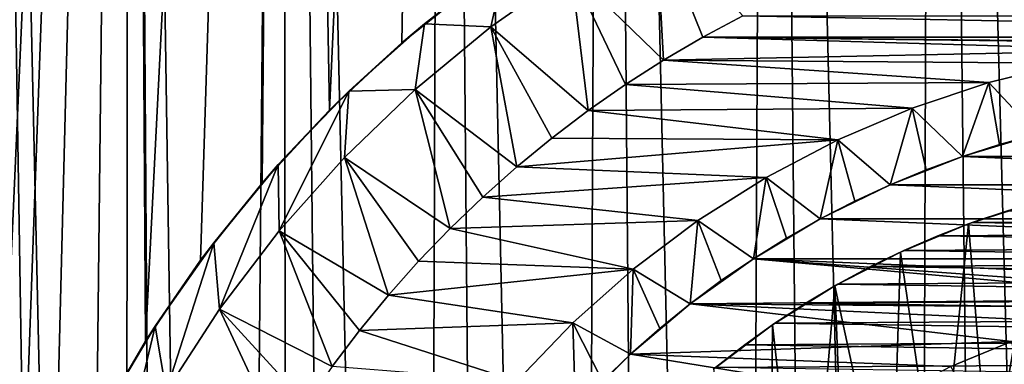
# Model space of a CAD drawing. Header units: metres. Extents: x -30 to 30, y -76 to 64.
# Tile 375 of 541: x -9.98 to -2.11, y 35.46 to 38.21. Entities that reach past the tile are written whole.
import ezdxf

# ---------------------------------------------------------------- set-up
doc = ezdxf.new("R2010")
doc.units = ezdxf.units.M
doc.layers.add('solid_508511', color=7, linetype='CONTINUOUS')

msp = doc.modelspace()

# ---------------------------------------------------------------- linework, layer by layer
at = {"layer": 'solid_508511'}
for points in [[(-10.204909, 32.867077, -20.612127), (-10.32235, 57.5, -20.553566), (-9.10985, 57.5, -21.118963)], [(-9.140177, 4.855907, 21.105856), (-9.10985, 57.5, 21.118963), (-10.32235, 57.5, 20.553566)], [(-9.466601, 4.184017, 20.961475), (-9.140177, 4.855907, 21.105856), (-10.32235, 57.5, 20.553566)], [(-9.740653, 3.498843, 20.835539), (-9.466601, 4.184017, 20.961475), (-10.32235, 57.5, 20.553566)], [(-9.962373, 2.805976, 20.73044), (-9.740653, 3.498843, 20.835539), (-10.32235, 57.5, 20.553566)], [(-10.133098, 2.107832, 20.647526), (-9.962373, 2.805976, 20.73044), (-10.32235, 57.5, 20.553566)], [(-9.978398, 33.576538, -20.722731), (-10.204909, 32.867077, -20.612127), (-9.10985, 57.5, -21.118963)], [(-9.698341, 34.278088, -20.855267), (-9.978398, 33.576538, -20.722731), (-9.10985, 57.5, -21.118963)], [(-9.364226, 34.96701, -21.00741), (-9.698341, 34.278088, -20.855267), (-9.10985, 57.5, -21.118963)], [(-8.975521, 35.639153, -21.176403), (-9.364226, 34.96701, -21.00741), (-9.10985, 57.5, -21.118963)], [(-9.140177, 4.855907, 21.105856), (-8.760821, 5.510926, 21.266123), (-9.10985, 57.5, 21.118963)], [(-8.975521, 35.639153, -21.176403), (-9.10985, 57.5, -21.118963), (-7.866488, 57.5, -21.612919)], [(-8.330353, 6.142286, 21.438406), (-7.866488, 57.5, 21.612919), (-9.10985, 57.5, 21.118963)], [(-8.760821, 5.510926, 21.266123), (-8.330353, 6.142286, 21.438406), (-9.10985, 57.5, 21.118963)], [(-8.5344, 36.286808, -21.357996), (-8.975521, 35.639153, -21.176403), (-7.866488, 57.5, -21.612919)], [(-8.043024, 36.904308, -21.547848), (-8.5344, 36.286808, -21.357996), (-7.866488, 57.5, -21.612919)], [(-8.330353, 6.142286, 21.438406), (-7.851347, 6.74379, 21.618425), (-7.866488, 57.5, 21.612919)], [(-7.505008, 37.485626, -21.741087), (-8.043024, 36.904308, -21.547848), (-7.866488, 57.5, -21.612919)], [(-7.505008, 37.485626, -21.741087), (-7.866488, 57.5, -21.612919), (-6.596456, 57.5, -22.033762)], [(-6.763549, 7.834344, 21.983047), (-6.596456, 57.5, 22.033762), (-7.866488, 57.5, 21.612919)], [(-7.327125, 7.309976, 21.80168), (-6.763549, 7.834344, 21.983047), (-7.866488, 57.5, 21.612919)], [(-7.851347, 6.74379, 21.618425), (-7.327125, 7.309976, 21.80168), (-7.866488, 57.5, 21.612919)], [(-6.926824, 38.023663, -21.932148), (-7.505008, 37.485626, -21.741087), (-6.596456, 57.5, -22.033762)], [(-6.312557, 38.515373, -22.116772), (-6.926824, 38.023663, -21.932148), (-6.596456, 57.5, -22.033762)], [(-6.763549, 7.834344, 21.983047), (-6.164887, 8.313626, 22.158388), (-6.596456, 57.5, 22.033762)], [(-5.537377, 8.744123, 22.323473), (-5.304138, 57.5, 22.380037), (-6.596456, 57.5, 22.033762)], [(-6.164887, 8.313626, 22.158388), (-5.537377, 8.744123, 22.323473), (-6.596456, 57.5, 22.033762)], [(-5.537377, 8.744123, 22.323473), (-4.886679, 9.12376, 22.474882), (-5.304138, 57.5, 22.380037)], [(-4.216572, 9.452151, 22.610186), (-3.993941, 57.5, 22.650572), (-5.304138, 57.5, 22.380037)], [(-4.886679, 9.12376, 22.474882), (-4.216572, 9.452151, 22.610186), (-5.304138, 57.5, 22.380037)], [(-4.216572, 9.452151, 22.610186), (-3.532681, 9.728445, 22.727079), (-3.993941, 57.5, 22.650572)], [(-2.837471, 9.953447, 22.824303), (-2.670147, 57.5, 22.844479), (-3.993941, 57.5, 22.650572)], [(-3.532681, 9.728445, 22.727079), (-2.837471, 9.953447, 22.824303), (-3.993941, 57.5, 22.650572)], [(-2.837471, 9.953447, 22.824303), (-2.134133, 10.127596, 22.900774), (-2.670147, 57.5, 22.844479)], [(-1.425745, 10.251329, 22.955767), (-1.337299, 57.5, 22.961088), (-2.670147, 57.5, 22.844479)], [(-2.134133, 10.127596, 22.900774), (-1.425745, 10.251329, 22.955767), (-2.670147, 57.5, 22.844479)], [(-4.896506, 39.004818, -37), (-4.833104, 37.886921, -38), (-5.571643, 38.603447, -37)], [(-4.896506, 39.004818, -37), (-4.199419, 38.241806, -38), (-4.519679, 38.070625, -38)], [(-4.896506, 39.004818, -37), (-4.519679, 38.070625, -38), (-4.833104, 37.886921, -38)], [(-6.743877, 38.178024, -19.5), (-6.312557, 38.515373, -22.116772), (-6.098501, 38.669964, -19.5)], [(-6.213829, 38.151737, -19.5), (-6.743877, 38.178024, -19.5), (-6.098501, 38.669964, -19.5)], [(-5.571548, 38.603508, -19.5), (-6.213829, 38.151737, -19.5), (-6.098501, 38.669964, -19.5)], [(-6.213724, 38.151817, -37), (-6.213829, 38.151737, -19.5), (-5.571548, 38.603508, -19.5)], [(-5.571643, 38.603447, -37), (-6.213724, 38.151817, -37), (-5.571548, 38.603508, -19.5)], [(-5.571643, 38.603447, -37), (-5.437001, 37.483418, -38), (-6.213724, 38.151817, -37)], [(-5.571643, 38.603447, -37), (-4.833104, 37.886921, -38), (-5.139097, 37.691048, -38)], [(-5.571643, 38.603447, -37), (-5.139097, 37.691048, -38), (-5.437001, 37.483418, -38)], [(-6.743877, 38.178024, -19.5), (-6.926824, 38.023663, -21.932148), (-6.312557, 38.515373, -22.116772)], [(-7.350567, 37.637344, -19.5), (-6.926824, 38.023663, -21.932148), (-6.743877, 38.178024, -19.5)], [(-6.81957, 37.652187, -19.5), (-7.350567, 37.637344, -19.5), (-6.743877, 38.178024, -19.5)], [(-6.213829, 38.151737, -19.5), (-6.81957, 37.652187, -19.5), (-6.743877, 38.178024, -19.5)], [(-4.519679, 38.070625, -38), (-4.199419, 38.241806, -38), (4.519679, 38.070625, -38)], [(-4.199419, 38.241806, -38), (4.199419, 38.241806, -38), (4.519679, 38.070625, -38)], [(-6.213724, 38.151817, -37), (-6.819651, 37.652115, -37), (-6.213829, 38.151737, -19.5)], [(-6.213724, 38.151817, -37), (-6.007367, 37.033772, -38), (-6.819651, 37.652115, -37)], [(-6.819651, 37.652115, -37), (-6.81957, 37.652187, -19.5), (-6.213829, 38.151737, -19.5)], [(-6.213724, 38.151817, -37), (-5.437001, 37.483418, -38), (-5.726557, 37.264229, -38)], [(-6.213724, 38.151817, -37), (-5.726557, 37.264229, -38), (-6.007367, 37.033772, -38)], [(-7.350567, 37.637344, -19.5), (-7.505008, 37.485626, -21.741087), (-6.926824, 38.023663, -21.932148)], [(-0.967269, 37.966496, -38), (-4.833104, 37.886921, -38), (-4.519679, 38.070625, -38)], [(0.323189, 38.018497, -38), (-4.519679, 38.070625, -38), (4.519679, 38.070625, -38)], [(-0.323191, 38.018497, -38), (-0.967269, 37.966496, -38), (-4.519679, 38.070625, -38)], [(0.323189, 38.018497, -38), (-0.323191, 38.018497, -38), (-4.519679, 38.070625, -38)], [(-0.967269, 37.966496, -38), (-1.605309, 37.862804, -38), (-4.833104, 37.886921, -38)], [(-2.232644, 37.708172, -38), (-5.139097, 37.691048, -38), (-4.833104, 37.886921, -38)], [(-1.605309, 37.862804, -38), (-2.232644, 37.708172, -38), (-4.833104, 37.886921, -38)], [(-1.847231, 37.29475, -37.499996), (-2.232644, 37.708172, -38), (-1.605309, 37.862804, -38)], [(-2.232644, 37.708172, -38), (-2.845771, 37.503487, -38), (-5.139097, 37.691048, -38)], [(-2.443447, 37.117245, -37.499996), (-2.845771, 37.503487, -38), (-2.232644, 37.708172, -38)], [(-2.443447, 37.117245, -37.499996), (-2.232644, 37.708172, -38), (-2.147132, 37.212173, -37.499996)], [(-2.147132, 37.212173, -37.499996), (-2.232644, 37.708172, -38), (-1.847231, 37.29475, -37.499996)], [(-7.913395, 37.052536, -19.5), (-7.505008, 37.485626, -21.741087), (-7.350567, 37.637344, -19.5)], [(-7.907757, 36.521492, -19.5), (-7.913395, 37.052536, -19.5), (-7.350567, 37.637344, -19.5)], [(-7.385355, 37.107674, -19.5), (-7.907757, 36.521492, -19.5), (-7.350567, 37.637344, -19.5)], [(-6.81957, 37.652187, -19.5), (-7.385355, 37.107674, -19.5), (-7.350567, 37.637344, -19.5)], [(-7.385295, 37.107735, -37), (-7.385355, 37.107674, -19.5), (-6.81957, 37.652187, -19.5)], [(-6.819651, 37.652115, -37), (-7.385295, 37.107735, -37), (-6.81957, 37.652187, -19.5)], [(-6.819651, 37.652115, -37), (-6.540721, 36.540756, -38), (-7.385295, 37.107735, -37)], [(-6.819651, 37.652115, -37), (-6.007367, 37.033772, -38), (-6.279001, 36.792397, -38)], [(-6.819651, 37.652115, -37), (-6.279001, 36.792397, -38), (-6.540721, 36.540756, -38)], [(-2.845771, 37.503487, -38), (-5.437001, 37.483418, -38), (-5.139097, 37.691048, -38)], [(-7.913395, 37.052536, -19.5), (-8.043024, 36.904308, -21.547848), (-7.505008, 37.485626, -21.741087)], [(-3.440216, 37.25021, -38), (-5.726557, 37.264229, -38), (-5.437001, 37.483418, -38)], [(-2.845771, 37.503487, -38), (-3.440216, 37.25021, -38), (-5.437001, 37.483418, -38)], [(-3.022679, 36.891228, -37.499996), (-3.440216, 37.25021, -38), (-2.845771, 37.503487, -38)], [(-3.022679, 36.891228, -37.499996), (-2.845771, 37.503487, -38), (-2.735433, 37.010208, -37.499996)], [(-2.735433, 37.010208, -37.499996), (-2.845771, 37.503487, -38), (-2.443447, 37.117245, -37.499996)], [(-3.440216, 37.25021, -38), (-6.007367, 37.033772, -38), (-5.726557, 37.264229, -38)], [(-3.440216, 37.25021, -38), (-4.012507, 36.949856, -38), (-6.007367, 37.033772, -38)], [(-3.581557, 36.618011, -37.499996), (-4.012507, 36.949856, -38), (-3.440216, 37.25021, -38)], [(-3.581557, 36.618011, -37.499996), (-3.440216, 37.25021, -38), (-3.304996, 36.760372, -37.499996)], [(-3.304996, 36.760372, -37.499996), (-3.440216, 37.25021, -38), (-3.022679, 36.891228, -37.499996)], [(-2.443455, 37.117241, -21.5), (-1.847201, 37.294754, -21.5), (2.443455, 37.117241, -21.5)], [(-1.847231, 37.29475, -37.499996), (-1.847201, 37.294754, -21.5), (-2.443455, 37.117241, -21.5)], [(-2.147132, 37.212173, -37.499996), (-1.847231, 37.29475, -37.499996), (-2.443455, 37.117241, -21.5)], [(-2.443447, 37.117245, -37.499996), (-2.147132, 37.212173, -37.499996), (-2.443455, 37.117241, -21.5)], [(-7.385295, 37.107735, -37), (-7.907815, 36.521423, -37), (-7.385355, 37.107674, -19.5)], [(-7.385295, 37.107735, -37), (-7.033729, 36.007423, -38), (-7.907815, 36.521423, -37)], [(-7.907815, 36.521423, -37), (-7.907757, 36.521492, -19.5), (-7.385355, 37.107674, -19.5)], [(-7.385295, 37.107735, -37), (-6.540721, 36.540756, -38), (-6.792409, 36.278984, -38)], [(-7.385295, 37.107735, -37), (-6.792409, 36.278984, -38), (-7.033729, 36.007423, -38)], [(-2.443447, 37.117245, -37.499996), (-2.443455, 37.117241, -21.5), (-3.022651, 36.891239, -21.5)], [(-2.735433, 37.010208, -37.499996), (-2.443447, 37.117245, -37.499996), (-3.022651, 36.891239, -21.5)], [(-3.022651, 36.891239, -21.5), (-2.443455, 37.117241, -21.5), (3.022651, 36.891239, -21.5)], [(-2.443455, 37.117241, -21.5), (2.443455, 37.117241, -21.5), (3.022651, 36.891239, -21.5)], [(-8.429953, 36.426186, -19.5), (-8.043024, 36.904308, -21.547848), (-7.913395, 37.052536, -19.5)], [(-8.383774, 35.897015, -19.5), (-8.429953, 36.426186, -19.5), (-7.913395, 37.052536, -19.5)], [(-7.907757, 36.521492, -19.5), (-8.383774, 35.897015, -19.5), (-7.913395, 37.052536, -19.5)], [(-4.012507, 36.949856, -38), (-6.279001, 36.792397, -38), (-6.007367, 37.033772, -38)], [(-3.022679, 36.891228, -37.499996), (-2.735433, 37.010208, -37.499996), (-3.022651, 36.891239, -21.5)], [(-4.012507, 36.949856, -38), (-4.558733, 36.604443, -38), (-6.279001, 36.792397, -38)], [(-4.115749, 36.299702, -37.499996), (-4.558733, 36.604443, -38), (-4.012507, 36.949856, -38)], [(-4.115749, 36.299702, -37.499996), (-4.012507, 36.949856, -38), (-3.851941, 36.464378, -37.499996)], [(-3.851941, 36.464378, -37.499996), (-4.012507, 36.949856, -38), (-3.581557, 36.618011, -37.499996)], [(-8.429953, 36.426186, -19.5), (-8.5344, 36.286808, -21.357996), (-8.043024, 36.904308, -21.547848)], [(-3.581541, 36.618019, -21.5), (-3.022651, 36.891239, -21.5), (3.581541, 36.618019, -21.5)], [(-3.022679, 36.891228, -37.499996), (-3.022651, 36.891239, -21.5), (-3.581541, 36.618019, -21.5)], [(-3.304996, 36.760372, -37.499996), (-3.022679, 36.891228, -37.499996), (-3.581541, 36.618019, -21.5)], [(-3.022651, 36.891239, -21.5), (3.022651, 36.891239, -21.5), (3.581541, 36.618019, -21.5)], [(-4.558733, 36.604443, -38), (-6.540721, 36.540756, -38), (-6.279001, 36.792397, -38)], [(-3.581557, 36.618011, -37.499996), (-3.304996, 36.760372, -37.499996), (-3.581541, 36.618019, -21.5)], [(-2.394763, 36.577621, -13.5), (-1.832728, 36.755817, -13.5), (-2.365256, 36.588287, -7)], [(-2.228665, 34.47583, -13.5), (-1.832728, 36.755817, -13.5), (-2.394763, 36.577621, -13.5)], [(-1.832728, 36.755817, -13.5), (-2.084696, 36.682365, -7), (-2.365256, 36.588287, -7)], [(-2.365256, 36.588287, -7), (-2.084696, 36.682365, -7), (2.280149, 36.618225, -7)], [(-2.228665, 34.47583, -13.5), (-1.806239, 34.66235, -13.5), (-1.832728, 36.755817, -13.5)], [(-4.558733, 36.604443, -38), (-5.075387, 36.216202, -38), (-6.540721, 36.540756, -38)], [(-4.621998, 35.938244, -37.499996), (-5.075387, 36.216202, -38), (-4.558733, 36.604443, -38)], [(-4.621998, 35.938244, -37.499996), (-4.558733, 36.604443, -38), (-4.37267, 36.124165, -37.499996)], [(-4.37267, 36.124165, -37.499996), (-4.558733, 36.604443, -38), (-4.115749, 36.299702, -37.499996)], [(-4.115746, 36.299702, -21.5), (-3.581541, 36.618019, -21.5), (4.115746, 36.299702, -21.5)], [(-3.581557, 36.618011, -37.499996), (-3.581541, 36.618019, -21.5), (-4.115746, 36.299702, -21.5)], [(-3.851941, 36.464378, -37.499996), (-3.581557, 36.618011, -37.499996), (-4.115746, 36.299702, -21.5)], [(-3.581541, 36.618019, -21.5), (3.581541, 36.618019, -21.5), (4.115746, 36.299702, -21.5)], [(-2.365256, 36.588287, -7), (2.280149, 36.618225, -7), (2.557873, 36.515926, -7)], [(-5.075387, 36.216202, -38), (-6.792409, 36.278984, -38), (-6.540721, 36.540756, -38)], [(-2.939747, 36.352783, -13.5), (-2.394763, 36.577621, -13.5), (-2.913278, 36.364967, -7)], [(-2.632211, 34.251057, -13.5), (-2.394763, 36.577621, -13.5), (-2.939747, 36.352783, -13.5)], [(-2.394763, 36.577621, -13.5), (-2.641643, 36.482418, -7), (-2.913278, 36.364967, -7)], [(-2.641643, 36.482418, -7), (-2.365256, 36.588287, -7), (2.557873, 36.515926, -7)], [(-2.394763, 36.577621, -13.5), (-2.365256, 36.588287, -7), (-2.641643, 36.482418, -7)], [(-2.632211, 34.251057, -13.5), (-2.228665, 34.47583, -13.5), (-2.394763, 36.577621, -13.5)], [(-8.383754, 35.897049, -37), (-8.383774, 35.897015, -19.5), (-7.907757, 36.521492, -19.5)], [(-7.907815, 36.521423, -37), (-8.383754, 35.897049, -37), (-7.907757, 36.521492, -19.5)], [(-7.907815, 36.521423, -37), (-7.483401, 35.437027, -38), (-8.383754, 35.897049, -37)], [(-7.907815, 36.521423, -37), (-7.033729, 36.007423, -38), (-7.264281, 35.72649, -38)], [(-7.907815, 36.521423, -37), (-7.264281, 35.72649, -38), (-7.483401, 35.437027, -38)], [(-4.115749, 36.299702, -37.499996), (-3.851941, 36.464378, -37.499996), (-4.115746, 36.299702, -21.5)], [(-2.913278, 36.364967, -7), (-2.641643, 36.482418, -7), (2.831006, 36.401981, -7)], [(-2.641643, 36.482418, -7), (2.557873, 36.515926, -7), (2.831006, 36.401981, -7)], [(-8.897448, 35.761539, -19.5), (-8.5344, 36.286808, -21.357996), (-8.429953, 36.426186, -19.5)], [(-8.810596, 35.23793, -19.5), (-8.897448, 35.761539, -19.5), (-8.429953, 36.426186, -19.5)], [(-8.383774, 35.897015, -19.5), (-8.810596, 35.23793, -19.5), (-8.429953, 36.426186, -19.5)], [(-2.913278, 36.364967, -7), (2.831006, 36.401981, -7), (3.099041, 36.276615, -7)], [(-0.522902, 35.977173, -21.5), (-4.621971, 35.938267, -21.5), (-4.115746, 36.299702, -21.5)], [(-4.115749, 36.299702, -37.499996), (-4.115746, 36.299702, -21.5), (-4.621971, 35.938267, -21.5)], [(-4.37267, 36.124165, -37.499996), (-4.115749, 36.299702, -37.499996), (-4.621971, 35.938267, -21.5)], [(-4.115746, 36.299702, -21.5), (4.115746, 36.299702, -21.5), (4.621971, 35.938267, -21.5)], [(0, 35.999992, -21.5), (-4.115746, 36.299702, -21.5), (4.621971, 35.938267, -21.5)], [(0, 35.999992, -21.5), (-0.522902, 35.977173, -21.5), (-4.115746, 36.299702, -21.5)], [(-3.463952, 36.082848, -13.5), (-2.939747, 36.352783, -13.5), (-3.440418, 36.096188, -7)], [(-3.013159, 33.990093, -13.5), (-2.939747, 36.352783, -13.5), (-3.463952, 36.082848, -13.5)], [(-2.939747, 36.352783, -13.5), (-3.179675, 36.236156, -7), (-3.440418, 36.096188, -7)], [(-3.179675, 36.236156, -7), (-2.913278, 36.364967, -7), (3.099041, 36.276615, -7)], [(-2.939747, 36.352783, -13.5), (-2.913278, 36.364967, -7), (-3.179675, 36.236156, -7)], [(-3.013159, 33.990093, -13.5), (-2.632211, 34.251057, -13.5), (-2.939747, 36.352783, -13.5)], [(-8.897448, 35.761539, -19.5), (-8.975521, 35.639153, -21.176403), (-8.5344, 36.286808, -21.357996)], [(-5.075387, 36.216202, -38), (-7.033729, 36.007423, -38), (-6.792409, 36.278984, -38)], [(-5.075387, 36.216202, -38), (-5.559191, 35.787579, -38), (-7.033729, 36.007423, -38)], [(-5.096558, 35.536308, -37.499996), (-5.559191, 35.787579, -38), (-5.075387, 36.216202, -38)], [(-5.096558, 35.536308, -37.499996), (-5.075387, 36.216202, -38), (-4.863343, 35.742256, -37.499996)], [(-4.863343, 35.742256, -37.499996), (-5.075387, 36.216202, -38), (-4.621998, 35.938244, -37.499996)], [(-3.440418, 36.096188, -7), (-3.179675, 36.236156, -7), (3.36156, 36.140026, -7)], [(-3.179675, 36.236156, -7), (3.099041, 36.276615, -7), (3.36156, 36.140026, -7)], [(-3.440418, 36.096188, -7), (3.36156, 36.140026, -7), (3.618112, 35.992432, -7)], [(-4.621998, 35.938244, -37.499996), (-4.37267, 36.124165, -37.499996), (-4.621971, 35.938267, -21.5)], [(-3.96351, 35.769798, -13.5), (-3.463952, 36.082848, -13.5), (-3.943014, 35.783825, -7)], [(-3.695044, 33.368473, -13.5), (-3.463952, 36.082848, -13.5), (-3.96351, 35.769798, -13.5)], [(-3.463952, 36.082848, -13.5), (-3.695043, 35.945305, -7), (-3.943014, 35.783825, -7)], [(-3.695044, 33.368473, -13.5), (-3.368498, 33.695026, -13.5), (-3.463952, 36.082848, -13.5)], [(-3.695043, 35.945305, -7), (-3.440418, 36.096188, -7), (3.618112, 35.992432, -7)], [(-3.463952, 36.082848, -13.5), (-3.440418, 36.096188, -7), (-3.695043, 35.945305, -7)], [(-3.368498, 33.695026, -13.5), (-3.013159, 33.990093, -13.5), (-3.463952, 36.082848, -13.5)], [(-5.559191, 35.787579, -38), (-7.264281, 35.72649, -38), (-7.033729, 36.007423, -38)], [(-0.522902, 35.977173, -21.5), (-1.041886, 35.908844, -21.5), (-4.621971, 35.938267, -21.5)], [(-3.695043, 35.945305, -7), (3.618112, 35.992432, -7), (3.868146, 35.83416, -7)], [(-8.383754, 35.897049, -37), (-8.810627, 35.237877, -37), (-8.383774, 35.897015, -19.5)], [(-8.383754, 35.897049, -37), (-7.886917, 34.833118, -38), (-8.810627, 35.237877, -37)], [(-8.810627, 35.237877, -37), (-8.810596, 35.23793, -19.5), (-8.383774, 35.897015, -19.5)], [(-8.383754, 35.897049, -37), (-7.483401, 35.437027, -38), (-7.691012, 35.139141, -38)], [(-8.383754, 35.897049, -37), (-7.691012, 35.139141, -38), (-7.886917, 34.833118, -38)], [(-2.05214, 35.638149, -21.5), (-5.096563, 35.536301, -21.5), (-4.621971, 35.938267, -21.5)], [(-4.621998, 35.938244, -37.499996), (-4.621971, 35.938267, -21.5), (-5.096563, 35.536301, -21.5)], [(-4.863343, 35.742256, -37.499996), (-4.621998, 35.938244, -37.499996), (-5.096563, 35.536301, -21.5)], [(-1.552869, 35.79557, -21.5), (-2.05214, 35.638149, -21.5), (-4.621971, 35.938267, -21.5)], [(-1.041886, 35.908844, -21.5), (-1.552869, 35.79557, -21.5), (-4.621971, 35.938267, -21.5)], [(-3.943014, 35.783825, -7), (-3.695043, 35.945305, -7), (3.868146, 35.83416, -7)], [(-3.943014, 35.783825, -7), (3.868146, 35.83416, -7), (4.11126, 35.665466, -7)], [(-9.31211, 35.06406, -19.5), (-8.975521, 35.639153, -21.176403), (-8.897448, 35.761539, -19.5)], [(-9.185688, 34.548141, -19.5), (-9.31211, 35.06406, -19.5), (-8.897448, 35.761539, -19.5)], [(-8.810596, 35.23793, -19.5), (-9.185688, 34.548141, -19.5), (-8.897448, 35.761539, -19.5)], [(-5.559191, 35.787579, -38), (-6.006772, 35.321594, -38), (-7.264281, 35.72649, -38)], [(-5.536357, 35.096504, -37.499996), (-6.006772, 35.321594, -38), (-5.559191, 35.787579, -38)], [(-5.321032, 35.320927, -37.499996), (-5.559191, 35.787579, -38), (-5.096558, 35.536308, -37.499996)], [(-5.536357, 35.096504, -37.499996), (-5.559191, 35.787579, -38), (-5.321032, 35.320927, -37.499996)], [(-5.096558, 35.536308, -37.499996), (-4.863343, 35.742256, -37.499996), (-5.096563, 35.536301, -21.5)], [(-4.435009, 35.415779, -13.5), (-3.96351, 35.769798, -13.5), (-4.417426, 35.430134, -7)], [(-3.990053, 33.013218, -13.5), (-3.96351, 35.769798, -13.5), (-4.435009, 35.415779, -13.5)], [(-3.96351, 35.769798, -13.5), (-4.183936, 35.612011, -7), (-4.417426, 35.430134, -7)], [(-4.183936, 35.612011, -7), (-3.943014, 35.783825, -7), (4.11126, 35.665466, -7)], [(-3.96351, 35.769798, -13.5), (-3.943014, 35.783825, -7), (-4.183936, 35.612011, -7)], [(-3.990053, 33.013218, -13.5), (-3.695044, 33.368473, -13.5), (-3.96351, 35.769798, -13.5)], [(-6.006772, 35.321594, -38), (-7.483401, 35.437027, -38), (-7.264281, 35.72649, -38)], [(-4.183936, 35.612011, -7), (4.11126, 35.665466, -7), (4.34707, 35.486618, -7)], [(-9.31211, 35.06406, -19.5), (-9.364226, 34.96701, -21.00741), (-8.975521, 35.639153, -21.176403)], [(-2.05214, 35.638149, -21.5), (-2.535681, 35.437862, -21.5), (-5.096563, 35.536301, -21.5)], [(-4.417426, 35.430134, -7), (-4.183936, 35.612011, -7), (4.34707, 35.486618, -7)], [(-1.710012, 34, -20.54748), (-2.535681, 35.437862, -21.5), (-2.05214, 35.638149, -21.5)], [(-5.096558, 35.536308, -37.499996), (-5.096563, 35.536301, -21.5), (-5.536325, 35.096542, -21.5)], [(-5.321032, 35.320927, -37.499996), (-5.096558, 35.536308, -37.499996), (-5.536325, 35.096542, -21.5)], [(-3.000073, 35.19611, -21.5), (-5.536325, 35.096542, -21.5), (-5.096563, 35.536301, -21.5)], [(-2.535681, 35.437862, -21.5), (-3.000073, 35.19611, -21.5), (-5.096563, 35.536301, -21.5)], [(-4.417426, 35.430134, -7), (4.34707, 35.486618, -7), (4.575099, 35.297966, -7)]]:
    msp.add_3dface(points, dxfattribs=at)

doc.saveas('drawing.dxf')
